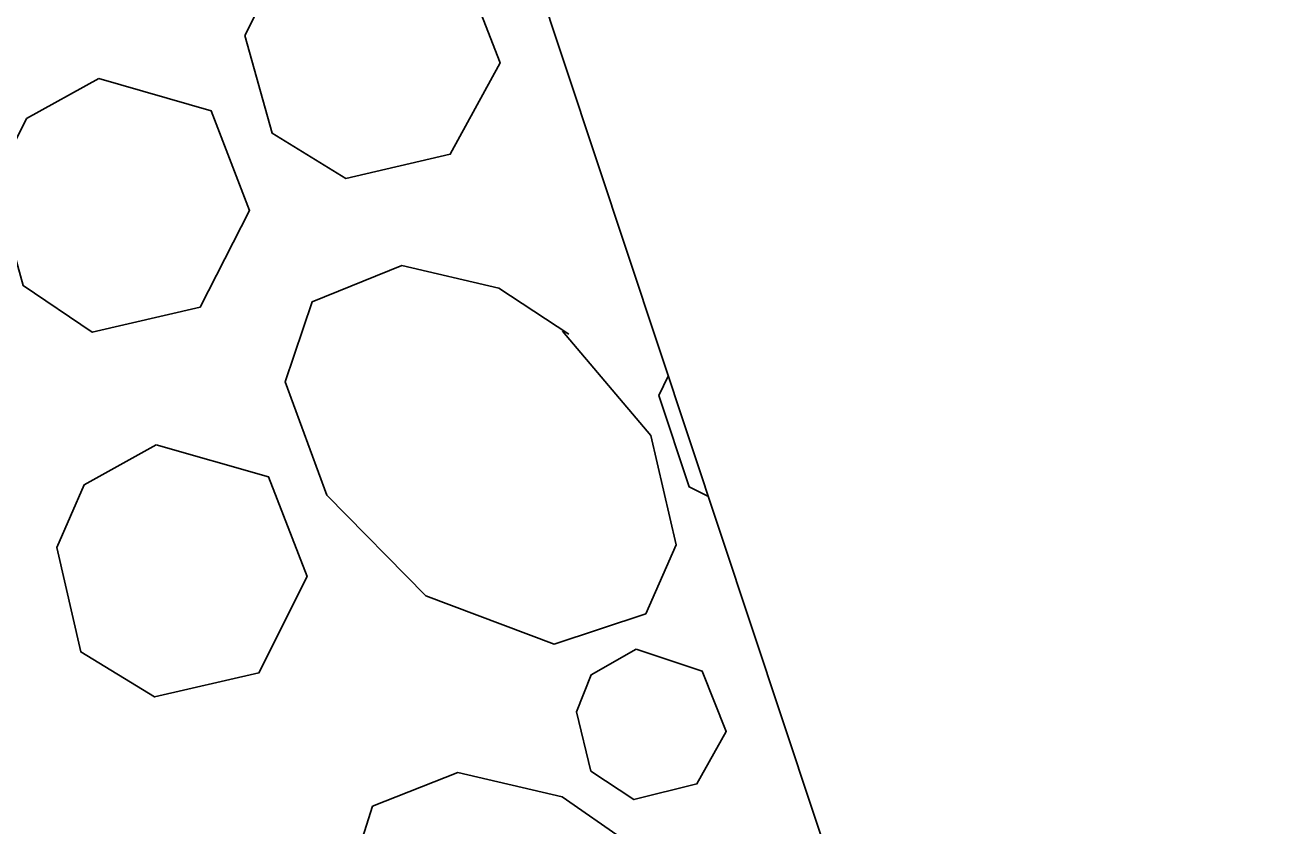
# Model space of a CAD drawing. Extents: x 400935 to 481562, y 415700 to 505362.
# Drawn here: x 402669.38 to 402681.74, y 418539.89 to 418547.77 of the extents above; entities that cross this region are included whole.
import ezdxf

# ---------------------------------------------------------------- set-up
doc = ezdxf.new("R2010")
doc.units = 0
doc.layers.add('Sediment Dam Type A Both CELL', color=7, linetype='Continuous')

msp = doc.modelspace()

# ---------------------------------------------------------------- linework, layer by layer
at = {"layer": 'Sediment Dam Type A Both CELL'}
msp.add_lwpolyline([(402671.945, 418555.654), (402681.739, 418526.189), (402671.158, 418522.672), (402661.364, 418552.137)], close=True, dxfattribs=at)
msp.add_lwpolyline([(402671.945, 418555.654), (402681.739, 418526.189), (402671.158, 418522.672), (402661.364, 418552.137)], close=True, dxfattribs=at)
msp.add_lwpolyline([(402671.945, 418555.654), (402681.739, 418526.189), (402671.158, 418522.672), (402661.364, 418552.137)], close=True, dxfattribs=at)
msp.add_lwpolyline([(402671.945, 418555.654), (402681.739, 418526.189), (402671.158, 418522.672), (402661.364, 418552.137)], close=True, dxfattribs=at)
msp.add_lwpolyline([(402671.945, 418555.654), (402681.739, 418526.189), (402671.158, 418522.672), (402661.364, 418552.137)], close=True, dxfattribs=at)
msp.add_lwpolyline([(402671.945, 418555.654), (402681.739, 418526.189), (402671.158, 418522.672), (402661.364, 418552.137)], close=True, dxfattribs=at)
msp.add_lwpolyline([(402671.945, 418555.654), (402681.739, 418526.189), (402671.158, 418522.672), (402661.364, 418552.137)], close=True, dxfattribs=at)
msp.add_lwpolyline([(402671.945, 418555.654), (402681.739, 418526.189), (402671.158, 418522.672), (402661.364, 418552.137)], close=True, dxfattribs=at)
msp.add_lwpolyline([(402671.945, 418555.654), (402681.739, 418526.189), (402671.158, 418522.672), (402661.364, 418552.137)], close=True, dxfattribs=at)
msp.add_lwpolyline([(402671.945, 418555.654), (402681.739, 418526.189), (402671.158, 418522.672), (402661.364, 418552.137)], close=True, dxfattribs=at)
msp.add_lwpolyline([(402671.945, 418555.654), (402681.739, 418526.189), (402671.158, 418522.672), (402661.364, 418552.137)], close=True, dxfattribs=at)
msp.add_lwpolyline([(402671.945, 418555.654), (402681.739, 418526.189), (402671.158, 418522.672), (402661.364, 418552.137)], close=True, dxfattribs=at)
for points in [[(402672.571, 418548.696), (402673.678, 418548.379), (402674.057, 418547.399), (402673.566, 418546.498), (402672.538, 418546.261), (402671.811, 418546.705), (402671.543, 418547.669), (402671.86, 418548.302), (402672.571, 418548.696)], [(402672.571, 418548.696), (402673.678, 418548.379), (402674.057, 418547.399), (402673.566, 418546.498), (402672.538, 418546.261), (402671.811, 418546.705), (402671.543, 418547.669), (402671.86, 418548.302), (402672.571, 418548.696)], [(402672.571, 418548.696), (402673.678, 418548.379), (402674.057, 418547.399), (402673.566, 418546.498), (402672.538, 418546.261), (402671.811, 418546.705), (402671.543, 418547.669), (402671.86, 418548.302), (402672.571, 418548.696)], [(402672.571, 418548.696), (402673.678, 418548.379), (402674.057, 418547.399), (402673.566, 418546.498), (402672.538, 418546.261), (402671.811, 418546.705), (402671.543, 418547.669), (402671.86, 418548.302), (402672.571, 418548.696)], [(402672.571, 418548.696), (402673.678, 418548.379), (402674.057, 418547.399), (402673.566, 418546.498), (402672.538, 418546.261), (402671.811, 418546.705), (402671.543, 418547.669), (402671.86, 418548.302), (402672.571, 418548.696)], [(402672.571, 418548.696), (402673.678, 418548.379), (402674.057, 418547.399), (402673.566, 418546.498), (402672.538, 418546.261), (402671.811, 418546.705), (402671.543, 418547.669), (402671.86, 418548.302), (402672.571, 418548.696)], [(402672.571, 418548.696), (402673.678, 418548.379), (402674.057, 418547.399), (402673.566, 418546.498), (402672.538, 418546.261), (402671.811, 418546.705), (402671.543, 418547.669), (402671.86, 418548.302), (402672.571, 418548.696)], [(402672.571, 418548.696), (402673.678, 418548.379), (402674.057, 418547.399), (402673.566, 418546.498), (402672.538, 418546.261), (402671.811, 418546.705), (402671.543, 418547.669), (402671.86, 418548.302), (402672.571, 418548.696)], [(402672.571, 418548.696), (402673.678, 418548.379), (402674.057, 418547.399), (402673.566, 418546.498), (402672.538, 418546.261), (402671.811, 418546.705), (402671.543, 418547.669), (402671.86, 418548.302), (402672.571, 418548.696)], [(402672.571, 418548.696), (402673.678, 418548.379), (402674.057, 418547.399), (402673.566, 418546.498), (402672.538, 418546.261), (402671.811, 418546.705), (402671.543, 418547.669), (402671.86, 418548.302), (402672.571, 418548.696)], [(402672.571, 418548.696), (402673.678, 418548.379), (402674.057, 418547.399), (402673.566, 418546.498), (402672.538, 418546.261), (402671.811, 418546.705), (402671.543, 418547.669), (402671.86, 418548.302), (402672.571, 418548.696)], [(402672.571, 418548.696), (402673.678, 418548.379), (402674.057, 418547.399), (402673.566, 418546.498), (402672.538, 418546.261), (402671.811, 418546.705), (402671.543, 418547.669), (402671.86, 418548.302), (402672.571, 418548.696)], [(402670.104, 418547.244), (402671.21, 418546.927), (402671.589, 418545.946), (402671.102, 418544.994), (402670.038, 418544.746), (402669.359, 418545.205), (402669.075, 418546.217), (402669.392, 418546.849), (402670.104, 418547.244)], [(402670.104, 418547.244), (402671.21, 418546.927), (402671.589, 418545.946), (402671.102, 418544.994), (402670.038, 418544.746), (402669.359, 418545.205), (402669.075, 418546.217), (402669.392, 418546.849), (402670.104, 418547.244)], [(402670.104, 418547.244), (402671.21, 418546.927), (402671.589, 418545.946), (402671.102, 418544.994), (402670.038, 418544.746), (402669.359, 418545.205), (402669.075, 418546.217), (402669.392, 418546.849), (402670.104, 418547.244)], [(402670.104, 418547.244), (402671.21, 418546.927), (402671.589, 418545.946), (402671.102, 418544.994), (402670.038, 418544.746), (402669.359, 418545.205), (402669.075, 418546.217), (402669.392, 418546.849), (402670.104, 418547.244)], [(402670.104, 418547.244), (402671.21, 418546.927), (402671.589, 418545.946), (402671.102, 418544.994), (402670.038, 418544.746), (402669.359, 418545.205), (402669.075, 418546.217), (402669.392, 418546.849), (402670.104, 418547.244)], [(402670.104, 418547.244), (402671.21, 418546.927), (402671.589, 418545.946), (402671.102, 418544.994), (402670.038, 418544.746), (402669.359, 418545.205), (402669.075, 418546.217), (402669.392, 418546.849), (402670.104, 418547.244)], [(402670.104, 418547.244), (402671.21, 418546.927), (402671.589, 418545.946), (402671.102, 418544.994), (402670.038, 418544.746), (402669.359, 418545.205), (402669.075, 418546.217), (402669.392, 418546.849), (402670.104, 418547.244)], [(402670.104, 418547.244), (402671.21, 418546.927), (402671.589, 418545.946), (402671.102, 418544.994), (402670.038, 418544.746), (402669.359, 418545.205), (402669.075, 418546.217), (402669.392, 418546.849), (402670.104, 418547.244)], [(402670.104, 418547.244), (402671.21, 418546.927), (402671.589, 418545.946), (402671.102, 418544.994), (402670.038, 418544.746), (402669.359, 418545.205), (402669.075, 418546.217), (402669.392, 418546.849), (402670.104, 418547.244)], [(402670.104, 418547.244), (402671.21, 418546.927), (402671.589, 418545.946), (402671.102, 418544.994), (402670.038, 418544.746), (402669.359, 418545.205), (402669.075, 418546.217), (402669.392, 418546.849), (402670.104, 418547.244)], [(402670.104, 418547.244), (402671.21, 418546.927), (402671.589, 418545.946), (402671.102, 418544.994), (402670.038, 418544.746), (402669.359, 418545.205), (402669.075, 418546.217), (402669.392, 418546.849), (402670.104, 418547.244)], [(402670.104, 418547.244), (402671.21, 418546.927), (402671.589, 418545.946), (402671.102, 418544.994), (402670.038, 418544.746), (402669.359, 418545.205), (402669.075, 418546.217), (402669.392, 418546.849), (402670.104, 418547.244)], [(402674.671, 418544.758), (402675.54, 418543.729), (402675.792, 418542.654), (402675.491, 418541.974), (402674.589, 418541.674), (402673.325, 418542.15), (402672.349, 418543.143), (402671.939, 418544.258), (402672.205, 418545.044), (402673.087, 418545.403), (402674.043, 418545.181), (402674.734, 418544.726)], [(402674.671, 418544.758), (402675.54, 418543.729), (402675.792, 418542.654), (402675.491, 418541.974), (402674.589, 418541.674), (402673.325, 418542.15), (402672.349, 418543.143), (402671.939, 418544.258), (402672.205, 418545.044), (402673.087, 418545.403), (402674.043, 418545.181), (402674.734, 418544.726)], [(402674.671, 418544.758), (402675.54, 418543.729), (402675.792, 418542.654), (402675.491, 418541.974), (402674.589, 418541.674), (402673.325, 418542.15), (402672.349, 418543.143), (402671.939, 418544.258), (402672.205, 418545.044), (402673.087, 418545.403), (402674.043, 418545.181), (402674.734, 418544.726)], [(402674.671, 418544.758), (402675.54, 418543.729), (402675.792, 418542.654), (402675.491, 418541.974), (402674.589, 418541.674), (402673.325, 418542.15), (402672.349, 418543.143), (402671.939, 418544.258), (402672.205, 418545.044), (402673.087, 418545.403), (402674.043, 418545.181), (402674.734, 418544.726)], [(402674.671, 418544.758), (402675.54, 418543.729), (402675.792, 418542.654), (402675.491, 418541.974), (402674.589, 418541.674), (402673.325, 418542.15), (402672.349, 418543.143), (402671.939, 418544.258), (402672.205, 418545.044), (402673.087, 418545.403), (402674.043, 418545.181), (402674.734, 418544.726)], [(402674.671, 418544.758), (402675.54, 418543.729), (402675.792, 418542.654), (402675.491, 418541.974), (402674.589, 418541.674), (402673.325, 418542.15), (402672.349, 418543.143), (402671.939, 418544.258), (402672.205, 418545.044), (402673.087, 418545.403), (402674.043, 418545.181), (402674.734, 418544.726)], [(402674.671, 418544.758), (402675.54, 418543.729), (402675.792, 418542.654), (402675.491, 418541.974), (402674.589, 418541.674), (402673.325, 418542.15), (402672.349, 418543.143), (402671.939, 418544.258), (402672.205, 418545.044), (402673.087, 418545.403), (402674.043, 418545.181), (402674.734, 418544.726)], [(402674.671, 418544.758), (402675.54, 418543.729), (402675.792, 418542.654), (402675.491, 418541.974), (402674.589, 418541.674), (402673.325, 418542.15), (402672.349, 418543.143), (402671.939, 418544.258), (402672.205, 418545.044), (402673.087, 418545.403), (402674.043, 418545.181), (402674.734, 418544.726)], [(402674.671, 418544.758), (402675.54, 418543.729), (402675.792, 418542.654), (402675.491, 418541.974), (402674.589, 418541.674), (402673.325, 418542.15), (402672.349, 418543.143), (402671.939, 418544.258), (402672.205, 418545.044), (402673.087, 418545.403), (402674.043, 418545.181), (402674.734, 418544.726)], [(402674.671, 418544.758), (402675.54, 418543.729), (402675.792, 418542.654), (402675.491, 418541.974), (402674.589, 418541.674), (402673.325, 418542.15), (402672.349, 418543.143), (402671.939, 418544.258), (402672.205, 418545.044), (402673.087, 418545.403), (402674.043, 418545.181), (402674.734, 418544.726)], [(402674.671, 418544.758), (402675.54, 418543.729), (402675.792, 418542.654), (402675.491, 418541.974), (402674.589, 418541.674), (402673.325, 418542.15), (402672.349, 418543.143), (402671.939, 418544.258), (402672.205, 418545.044), (402673.087, 418545.403), (402674.043, 418545.181), (402674.734, 418544.726)], [(402674.671, 418544.758), (402675.54, 418543.729), (402675.792, 418542.654), (402675.491, 418541.974), (402674.589, 418541.674), (402673.325, 418542.15), (402672.349, 418543.143), (402671.939, 418544.258), (402672.205, 418545.044), (402673.087, 418545.403), (402674.043, 418545.181), (402674.734, 418544.726)], [(402676.109, 418543.128), (402675.919, 418543.223), (402675.619, 418544.124), (402675.714, 418544.314)], [(402676.109, 418543.128), (402675.919, 418543.223), (402675.619, 418544.124), (402675.714, 418544.314)], [(402676.109, 418543.128), (402675.919, 418543.223), (402675.619, 418544.124), (402675.714, 418544.314)], [(402676.109, 418543.128), (402675.919, 418543.223), (402675.619, 418544.124), (402675.714, 418544.314)], [(402676.109, 418543.128), (402675.919, 418543.223), (402675.619, 418544.124), (402675.714, 418544.314)], [(402676.109, 418543.128), (402675.919, 418543.223), (402675.619, 418544.124), (402675.714, 418544.314)], [(402676.109, 418543.128), (402675.919, 418543.223), (402675.619, 418544.124), (402675.714, 418544.314)], [(402676.109, 418543.128), (402675.919, 418543.223), (402675.619, 418544.124), (402675.714, 418544.314)], [(402676.109, 418543.128), (402675.919, 418543.223), (402675.619, 418544.124), (402675.714, 418544.314)], [(402676.109, 418543.128), (402675.919, 418543.223), (402675.619, 418544.124), (402675.714, 418544.314)], [(402676.109, 418543.128), (402675.919, 418543.223), (402675.619, 418544.124), (402675.714, 418544.314)], [(402676.109, 418543.128), (402675.919, 418543.223), (402675.619, 418544.124), (402675.714, 418544.314)], [(402670.67, 418543.638), (402671.776, 418543.321), (402672.155, 418542.341), (402671.68, 418541.392), (402670.652, 418541.156), (402669.925, 418541.599), (402669.689, 418542.627), (402669.958, 418543.244), (402670.67, 418543.638)], [(402670.67, 418543.638), (402671.776, 418543.321), (402672.155, 418542.341), (402671.68, 418541.392), (402670.652, 418541.156), (402669.925, 418541.599), (402669.689, 418542.627), (402669.958, 418543.244), (402670.67, 418543.638)], [(402670.67, 418543.638), (402671.776, 418543.321), (402672.155, 418542.341), (402671.68, 418541.392), (402670.652, 418541.156), (402669.925, 418541.599), (402669.689, 418542.627), (402669.958, 418543.244), (402670.67, 418543.638)], [(402670.67, 418543.638), (402671.776, 418543.321), (402672.155, 418542.341), (402671.68, 418541.392), (402670.652, 418541.156), (402669.925, 418541.599), (402669.689, 418542.627), (402669.958, 418543.244), (402670.67, 418543.638)], [(402670.67, 418543.638), (402671.776, 418543.321), (402672.155, 418542.341), (402671.68, 418541.392), (402670.652, 418541.156), (402669.925, 418541.599), (402669.689, 418542.627), (402669.958, 418543.244), (402670.67, 418543.638)], [(402670.67, 418543.638), (402671.776, 418543.321), (402672.155, 418542.341), (402671.68, 418541.392), (402670.652, 418541.156), (402669.925, 418541.599), (402669.689, 418542.627), (402669.958, 418543.244), (402670.67, 418543.638)], [(402670.67, 418543.638), (402671.776, 418543.321), (402672.155, 418542.341), (402671.68, 418541.392), (402670.652, 418541.156), (402669.925, 418541.599), (402669.689, 418542.627), (402669.958, 418543.244), (402670.67, 418543.638)], [(402670.67, 418543.638), (402671.776, 418543.321), (402672.155, 418542.341), (402671.68, 418541.392), (402670.652, 418541.156), (402669.925, 418541.599), (402669.689, 418542.627), (402669.958, 418543.244), (402670.67, 418543.638)], [(402670.67, 418543.638), (402671.776, 418543.321), (402672.155, 418542.341), (402671.68, 418541.392), (402670.652, 418541.156), (402669.925, 418541.599), (402669.689, 418542.627), (402669.958, 418543.244), (402670.67, 418543.638)], [(402670.67, 418543.638), (402671.776, 418543.321), (402672.155, 418542.341), (402671.68, 418541.392), (402670.652, 418541.156), (402669.925, 418541.599), (402669.689, 418542.627), (402669.958, 418543.244), (402670.67, 418543.638)], [(402670.67, 418543.638), (402671.776, 418543.321), (402672.155, 418542.341), (402671.68, 418541.392), (402670.652, 418541.156), (402669.925, 418541.599), (402669.689, 418542.627), (402669.958, 418543.244), (402670.67, 418543.638)], [(402670.67, 418543.638), (402671.776, 418543.321), (402672.155, 418542.341), (402671.68, 418541.392), (402670.652, 418541.156), (402669.925, 418541.599), (402669.689, 418542.627), (402669.958, 418543.244), (402670.67, 418543.638)], [(402675.396, 418541.626), (402676.048, 418541.408), (402676.284, 418540.815), (402675.995, 418540.298), (402675.375, 418540.144), (402674.952, 418540.425), (402674.81, 418541.01), (402674.953, 418541.374), (402675.396, 418541.626)], [(402675.396, 418541.626), (402676.048, 418541.408), (402676.284, 418540.815), (402675.995, 418540.298), (402675.375, 418540.144), (402674.952, 418540.425), (402674.81, 418541.01), (402674.953, 418541.374), (402675.396, 418541.626)], [(402675.396, 418541.626), (402676.048, 418541.408), (402676.284, 418540.815), (402675.995, 418540.298), (402675.375, 418540.144), (402674.952, 418540.425), (402674.81, 418541.01), (402674.953, 418541.374), (402675.396, 418541.626)], [(402675.396, 418541.626), (402676.048, 418541.408), (402676.284, 418540.815), (402675.995, 418540.298), (402675.375, 418540.144), (402674.952, 418540.425), (402674.81, 418541.01), (402674.953, 418541.374), (402675.396, 418541.626)], [(402675.396, 418541.626), (402676.048, 418541.408), (402676.284, 418540.815), (402675.995, 418540.298), (402675.375, 418540.144), (402674.952, 418540.425), (402674.81, 418541.01), (402674.953, 418541.374), (402675.396, 418541.626)], [(402675.396, 418541.626), (402676.048, 418541.408), (402676.284, 418540.815), (402675.995, 418540.298), (402675.375, 418540.144), (402674.952, 418540.425), (402674.81, 418541.01), (402674.953, 418541.374), (402675.396, 418541.626)], [(402675.396, 418541.626), (402676.048, 418541.408), (402676.284, 418540.815), (402675.995, 418540.298), (402675.375, 418540.144), (402674.952, 418540.425), (402674.81, 418541.01), (402674.953, 418541.374), (402675.396, 418541.626)], [(402675.396, 418541.626), (402676.048, 418541.408), (402676.284, 418540.815), (402675.995, 418540.298), (402675.375, 418540.144), (402674.952, 418540.425), (402674.81, 418541.01), (402674.953, 418541.374), (402675.396, 418541.626)], [(402675.396, 418541.626), (402676.048, 418541.408), (402676.284, 418540.815), (402675.995, 418540.298), (402675.375, 418540.144), (402674.952, 418540.425), (402674.81, 418541.01), (402674.953, 418541.374), (402675.396, 418541.626)], [(402675.396, 418541.626), (402676.048, 418541.408), (402676.284, 418540.815), (402675.995, 418540.298), (402675.375, 418540.144), (402674.952, 418540.425), (402674.81, 418541.01), (402674.953, 418541.374), (402675.396, 418541.626)], [(402675.396, 418541.626), (402676.048, 418541.408), (402676.284, 418540.815), (402675.995, 418540.298), (402675.375, 418540.144), (402674.952, 418540.425), (402674.81, 418541.01), (402674.953, 418541.374), (402675.396, 418541.626)], [(402675.396, 418541.626), (402676.048, 418541.408), (402676.284, 418540.815), (402675.995, 418540.298), (402675.375, 418540.144), (402674.952, 418540.425), (402674.81, 418541.01), (402674.953, 418541.374), (402675.396, 418541.626)], [(402675.268, 418539.792), (402676.136, 418538.764), (402676.389, 418537.688), (402676.04, 418536.993), (402675.186, 418536.709), (402673.937, 418537.137), (402672.958, 418538.181), (402672.544, 418539.269), (402672.801, 418540.079), (402673.64, 418540.41), (402674.667, 418540.172), (402675.283, 418539.745)], [(402675.268, 418539.792), (402676.136, 418538.764), (402676.389, 418537.688), (402676.04, 418536.993), (402675.186, 418536.709), (402673.937, 418537.137), (402672.958, 418538.181), (402672.544, 418539.269), (402672.801, 418540.079), (402673.64, 418540.41), (402674.667, 418540.172), (402675.283, 418539.745)], [(402675.268, 418539.792), (402676.136, 418538.764), (402676.389, 418537.688), (402676.04, 418536.993), (402675.186, 418536.709), (402673.937, 418537.137), (402672.958, 418538.181), (402672.544, 418539.269), (402672.801, 418540.079), (402673.64, 418540.41), (402674.667, 418540.172), (402675.283, 418539.745)], [(402675.268, 418539.792), (402676.136, 418538.764), (402676.389, 418537.688), (402676.04, 418536.993), (402675.186, 418536.709), (402673.937, 418537.137), (402672.958, 418538.181), (402672.544, 418539.269), (402672.801, 418540.079), (402673.64, 418540.41), (402674.667, 418540.172), (402675.283, 418539.745)], [(402675.268, 418539.792), (402676.136, 418538.764), (402676.389, 418537.688), (402676.04, 418536.993), (402675.186, 418536.709), (402673.937, 418537.137), (402672.958, 418538.181), (402672.544, 418539.269), (402672.801, 418540.079), (402673.64, 418540.41), (402674.667, 418540.172), (402675.283, 418539.745)], [(402675.268, 418539.792), (402676.136, 418538.764), (402676.389, 418537.688), (402676.04, 418536.993), (402675.186, 418536.709), (402673.937, 418537.137), (402672.958, 418538.181), (402672.544, 418539.269), (402672.801, 418540.079), (402673.64, 418540.41), (402674.667, 418540.172), (402675.283, 418539.745)], [(402675.268, 418539.792), (402676.136, 418538.764), (402676.389, 418537.688), (402676.04, 418536.993), (402675.186, 418536.709), (402673.937, 418537.137), (402672.958, 418538.181), (402672.544, 418539.269), (402672.801, 418540.079), (402673.64, 418540.41), (402674.667, 418540.172), (402675.283, 418539.745)], [(402675.268, 418539.792), (402676.136, 418538.764), (402676.389, 418537.688), (402676.04, 418536.993), (402675.186, 418536.709), (402673.937, 418537.137), (402672.958, 418538.181), (402672.544, 418539.269), (402672.801, 418540.079), (402673.64, 418540.41), (402674.667, 418540.172), (402675.283, 418539.745)], [(402675.268, 418539.792), (402676.136, 418538.764), (402676.389, 418537.688), (402676.04, 418536.993), (402675.186, 418536.709), (402673.937, 418537.137), (402672.958, 418538.181), (402672.544, 418539.269), (402672.801, 418540.079), (402673.64, 418540.41), (402674.667, 418540.172), (402675.283, 418539.745)], [(402675.268, 418539.792), (402676.136, 418538.764), (402676.389, 418537.688), (402676.04, 418536.993), (402675.186, 418536.709), (402673.937, 418537.137), (402672.958, 418538.181), (402672.544, 418539.269), (402672.801, 418540.079), (402673.64, 418540.41), (402674.667, 418540.172), (402675.283, 418539.745)], [(402675.268, 418539.792), (402676.136, 418538.764), (402676.389, 418537.688), (402676.04, 418536.993), (402675.186, 418536.709), (402673.937, 418537.137), (402672.958, 418538.181), (402672.544, 418539.269), (402672.801, 418540.079), (402673.64, 418540.41), (402674.667, 418540.172), (402675.283, 418539.745)], [(402675.268, 418539.792), (402676.136, 418538.764), (402676.389, 418537.688), (402676.04, 418536.993), (402675.186, 418536.709), (402673.937, 418537.137), (402672.958, 418538.181), (402672.544, 418539.269), (402672.801, 418540.079), (402673.64, 418540.41), (402674.667, 418540.172), (402675.283, 418539.745)]]:
    msp.add_lwpolyline(points, dxfattribs=at)

doc.saveas('drawing.dxf')
